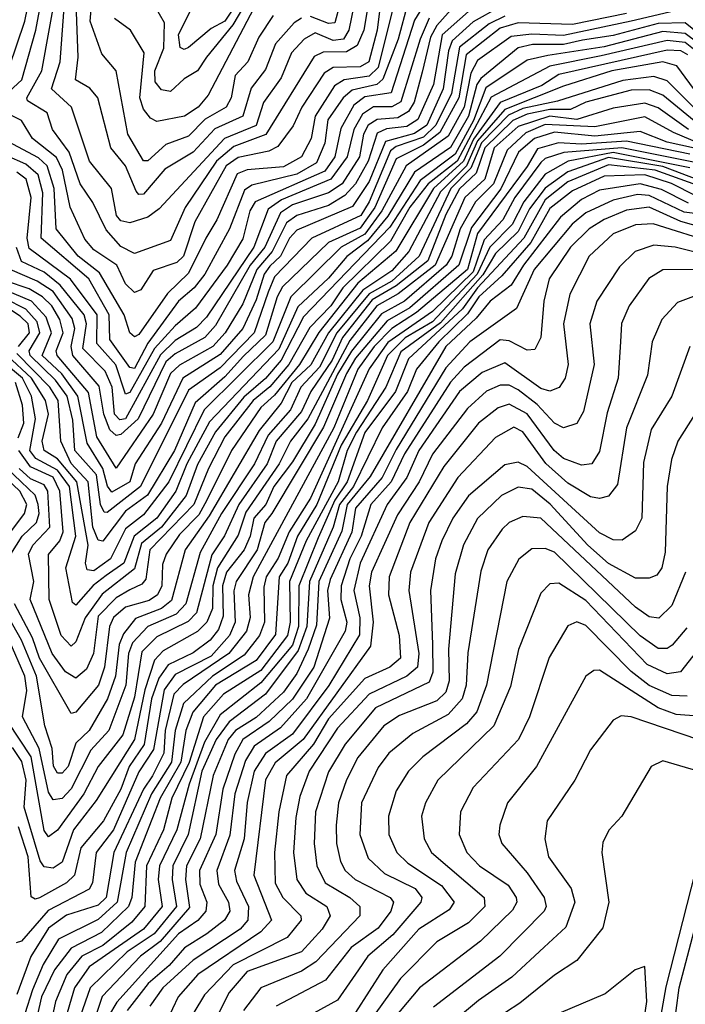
# Model space of a CAD drawing. Extents: x 1308313 to 1441400, y 959662 to 1036319.
# Tile 573 of 656: x 1417551 to 1419025, y 978229 to 980408. Entities that reach past the tile are written whole.
import ezdxf

# ---------------------------------------------------------------- set-up
doc = ezdxf.new("R2010")
doc.units = 0

msp = doc.modelspace()

# ---------------------------------------------------------------- linework, layer by layer
at = {"layer": '0CON10XD'}
for points in [[(1417519, 980241), (1417556.1, 980275), (1417586.6, 980385), (1417605.4, 980485)], [(1417527.7, 980302.3), (1417562.5, 980405), (1417578.8, 980485)], [(1418326.2, 980465), (1418312.8, 980385), (1418298.5, 980351.5), (1418275, 980337.2), (1418223.3, 980336.7), (1418203.3, 980326.7), (1418096.1, 980153.9), (1418025, 980127.7), (1417986.9, 980095), (1417917.7, 979992.3), (1417885, 979919.8), (1417805, 979890.9), (1417775, 979906.6), (1417742.9, 979942.9), (1417713.3, 980003.3), (1417685, 980044.8), (1417660.4, 980115), (1417624, 980165), (1417612, 980202), (1417568.7, 980228.7), (1417567.2, 980235), (1417600, 980295), (1417632.4, 980475)], [(1418112.4, 980417.6), (1418080.6, 980369.4), (1418056, 980315), (1418028.5, 980285), (1418019.4, 980235), (1418008.3, 980215), (1417962.1, 980187.9), (1417925, 980150.2), (1417875, 980132.2), (1417835, 980095.8), (1417825, 980095.6), (1417790.8, 980155), (1417764.9, 980294.9), (1417732.6, 980332.6), (1417707.4, 980405), (1417714.1, 980485)], [(1418075, 980484.5), (1418023.2, 980396.8), (1417964.8, 980325.2), (1417944.7, 980295.3), (1417915, 980277.6), (1417885, 980249.5), (1417865, 980253.4), (1417851.1, 980271.1), (1417850.3, 980295), (1417870.2, 980345), (1417871.6, 980401.6), (1417849.4, 980439.4)], [(1418060.5, 980489.5), (1418005.3, 980404.7), (1417975, 980388.9), (1417925, 980347), (1417915, 980342), (1417906.4, 980346.4), (1417902.7, 980375), (1417937.4, 980445)], [(1418271.2, 980485), (1418248.7, 980401.3), (1418235, 980399.6), (1418194.7, 980415.3)], [(1418462.2, 980467.8), (1418425, 980407.4), (1418373.6, 980246.5), (1418315, 980237.3), (1418290.9, 980219.1), (1418262.5, 980167.5), (1418249, 980105), (1418226.8, 980073.2), (1418072.3, 980005), (1418060.6, 979985), (1418045, 979923.4), (1418010.8, 979865), (1417940.2, 979769.8), (1417895, 979730.8), (1417849.9, 979680.1), (1417795, 979583.3), (1417785, 979579.7), (1417764.1, 979644.1), (1417721.6, 979691.5), (1417722.9, 979755), (1417663.9, 979833.9), (1417571.7, 979901.7), (1417567.7, 979925), (1417576.8, 980015), (1417565.1, 980055.1), (1417545, 980070.8)], [(1418296.4, 980465), (1418280.2, 980385), (1418267.9, 980365), (1418245, 980362.4), (1418205, 980379.4), (1418181.3, 980365), (1418153.3, 980335), (1418130.2, 980279.8), (1418090.9, 980225), (1418075, 980174.2), (1418004.5, 980145.5), (1417860.1, 979989.9), (1417835, 979971), (1417795, 979958.4), (1417775, 979963.1), (1417765.4, 979975), (1417754.6, 980034.6), (1417705.9, 980095), (1417665.9, 980215), (1417621.4, 980255), (1417640.5, 980315), (1417648.9, 980425)], [(1418085, 980463.9), (1417968.7, 980241.3), (1417946.5, 980215), (1417915.9, 980195), (1417855, 980182.9), (1417840.4, 980190.4), (1417825, 980210), (1417816.9, 980235), (1417826.5, 980335), (1417796.3, 980385), (1417761, 980411)], [(1418410.6, 980445), (1418388.8, 980365), (1418355, 980276.7), (1418341.6, 980265), (1418287.5, 980252.5), (1418267.3, 980235), (1418233.7, 980186.3), (1418226.9, 980135), (1418208.3, 980091.7), (1418165, 980066.1), (1418065, 980042.2), (1418048.7, 980031.3), (1418015.8, 979945), (1417960.9, 979845), (1417937.7, 979815), (1417903, 979785), (1417835, 979692.1), (1417805, 979636.5), (1417795, 979638.3), (1417750.6, 979700.6), (1417749.2, 979755), (1417704.1, 979835), (1417598.7, 979925), (1417602.5, 980025), (1417591.9, 980065), (1417565, 980088.8), (1417476.9, 980126.9)], [(1418613.8, 980436.2), (1418555, 980403.3), (1418508.7, 980361.3), (1418500.4, 980339.6), (1418488.7, 980255), (1418452.5, 980175), (1418425, 980156.5), (1418361, 980139), (1418325, 980050.3), (1418288.2, 979995), (1418165, 979942.1), (1418148.5, 979925), (1418128.9, 979885), (1418105, 979862.4), (1418092.3, 979845), (1418075, 979788.3), (1418045.4, 979725), (1417995, 979667.3), (1417912.2, 979615), (1417864.7, 979515.3), (1417806.5, 979425), (1417794.9, 979385), (1417755, 979362.3), (1417745.4, 979375.4), (1417734.8, 979414.8), (1417700.8, 979470.8), (1417680.1, 979575), (1417644.7, 979624.7), (1417600.9, 979665), (1417621.6, 979715), (1417609.6, 979749.6), (1417577.4, 979785), (1417505, 979815.3)], [(1418349.8, 980445), (1418342.6, 980385), (1418324.4, 980315), (1418305, 980303.9), (1418245, 980302.5), (1418225, 980289.8), (1418175.8, 980215), (1418156.5, 980173.5), (1418122.4, 980127.6), (1418102.7, 980117.3), (1418035, 980103), (1418008, 980085), (1417939, 979961), (1417914.1, 979885), (1417898.9, 979871.1), (1417846.9, 979853.1), (1417819.4, 979810.6), (1417805, 979804.1), (1417785, 979823.8), (1417765.8, 979865), (1417715, 979898.6), (1417695, 979922.6), (1417663, 979993), (1417645.6, 980075), (1417632.9, 980102.9), (1417579.4, 980145), (1417554.8, 980185), (1417515, 980204.9)], [(1418565, 980444.2), (1418486.9, 980375), (1418467.2, 980265), (1418432.8, 980187.2), (1418408.4, 980171.6), (1418363.1, 980166.9), (1418342.6, 980157.4), (1418322.6, 980095), (1418294.7, 980045.3), (1418270.8, 980019.2), (1418235, 979997), (1418165, 979974.6), (1418141.6, 979958.4), (1418110.2, 979895), (1418076, 979855), (1418045, 979779), (1418005.8, 979715), (1417978.8, 979685), (1417905, 979643.4), (1417885, 979625.1), (1417846.3, 979535), (1417765, 979415.9), (1417721.7, 979485), (1417703.3, 979583.3), (1417633.9, 979665), (1417631.9, 979675), (1417647, 979715), (1417639.6, 979745), (1417622, 979775), (1417601.8, 979795), (1417572.2, 979812.2), (1417519.9, 979829.9)], [(1419015, 980430.5), (1418905, 980405), (1418755, 980373.2), (1418685, 980376.5), (1418639, 980371), (1418565, 980318), (1418550, 980290), (1418535, 980214.4), (1418499.5, 980150.5), (1418406.6, 980085), (1418352.7, 979985), (1418315, 979933.8), (1418263.1, 979905), (1418151.4, 979795), (1418111.6, 979695), (1417959.9, 979545), (1417881.2, 979385), (1417825, 979312.3), (1417785, 979281.4), (1417752.5, 979215), (1417715, 979188.6), (1417700.3, 979190.3), (1417696.5, 979205), (1417702.4, 979245), (1417677.6, 979385), (1417635, 979436.1), (1417604.9, 979455), (1417600.8, 979475), (1417614.9, 979535), (1417608, 979565), (1417577.5, 979615), (1417523.2, 979665)], [(1418380.2, 980445), (1418345, 980302.6), (1418325, 980283.6), (1418269.5, 980275), (1418248.3, 980261.7), (1418205.6, 980195), (1418196.8, 980145), (1418175.4, 980105), (1418135, 980082.7), (1418055, 980075.7), (1418032.7, 980067.3), (1417987.6, 979965), (1417962.9, 979925), (1417925, 979847.1), (1417878, 979802), (1417815, 979711.6), (1417805, 979706.2), (1417794.9, 979714.9), (1417782.1, 979755), (1417727.9, 979847.9), (1417680.7, 979885), (1417631.8, 979945), (1417627.6, 980035), (1417611.7, 980085), (1417592.7, 980102.7), (1417525, 980138.5)], [(1418512.7, 980437.3), (1418474.7, 980395.3), (1418460.4, 980369.6), (1418442, 980292), (1418424.3, 980225.7), (1418412.3, 980205), (1418388.6, 980191.4), (1418342.4, 980187.6), (1418322.9, 980175), (1418312.6, 980155), (1418303.5, 980105), (1418265, 980045), (1418235, 980025.3), (1418155, 979998.5), (1418128.9, 979981.1), (1418094, 979905), (1418061.7, 979865), (1417985, 979731.4), (1417961, 979705), (1417895, 979668.5), (1417875, 979650.6), (1417813.6, 979525), (1417775, 979489.9), (1417765, 979487.6), (1417750.5, 979500.5), (1417737.1, 979535), (1417726.8, 979596.8), (1417669, 979665), (1417665.4, 979685), (1417673.1, 979725), (1417667.2, 979747.2), (1417625, 979807), (1417589.6, 979829.6), (1417530.2, 979855)], [(1418625, 980416.2), (1418591, 980399), (1418525, 980347.6), (1418507, 980245), (1418472.5, 980175), (1418445, 980148.1), (1418385, 980127.7), (1418372.3, 980117.7), (1418325.2, 980004.8), (1418306.1, 979975), (1418197.8, 979925), (1418115, 979839), (1418101.5, 979805), (1418070.4, 979715), (1417995, 979637.5), (1417925, 979588.4), (1417818.6, 979375), (1417745, 979317.1), (1417738.4, 979318.4), (1417730.2, 979335), (1417721.1, 979401.1), (1417673, 979455), (1417668.4, 979521.6), (1417655.9, 979575), (1417630.5, 979610.5), (1417574.1, 979665), (1417571.8, 979675), (1417595.9, 979715), (1417589.7, 979739.7), (1417565, 979767.8), (1417470.6, 979815)], [(1418458, 980412), (1418437.7, 980365), (1418395, 980226.2), (1418375, 980215.3), (1418334.3, 980215.7), (1418310.5, 980199.5), (1418291.1, 980165), (1418276.1, 980105), (1418240.3, 980055), (1418130.5, 980009.5), (1418101.1, 979988.9), (1418069.8, 979905), (1417965, 979750.1), (1417942.9, 979727.1), (1417895, 979698.1), (1417863.2, 979666.8), (1417785, 979524.5), (1417772.5, 979522.5), (1417761.1, 979535), (1417755.8, 979595), (1417740.3, 979630.3), (1417690.7, 979680.7), (1417699, 979735), (1417693.5, 979755), (1417640.7, 979820.7), (1417605, 979849.8), (1417555, 979873.3), (1417544.3, 979904.3)], [(1418895, 980421.7), (1418775, 980397.5), (1418655, 980401.4), (1418615, 980389.5), (1418539.5, 980330.5), (1418523.5, 980235), (1418481.5, 980158.5), (1418445, 980130.2), (1418385, 980100), (1418337.7, 979992.3), (1418305, 979946.6), (1418235.1, 979915), (1418133, 979817), (1418120.9, 979795), (1418095, 979710.1), (1418046.6, 979663.4), (1418005, 979617.7), (1417939.6, 979560.4), (1417894, 979455), (1417833.8, 979356.1), (1417785, 979320.2), (1417735, 979253.7), (1417725, 979256.2), (1417712.9, 979285), (1417703, 979385), (1417665, 979426.2), (1417642.3, 979475), (1417636.2, 979565), (1417617.7, 979595), (1417545, 979669.6)], [(1418175, 980411.9), (1418159, 980401), (1418117.2, 980355), (1418095, 980297.7), (1418063.5, 980256.5), (1418045.2, 980194.8), (1417983.4, 980166.6), (1417934.9, 980115), (1417872.6, 980077.4), (1417825, 980022.4), (1417815, 980021.7), (1417808.6, 980028.6), (1417785.1, 980085.1), (1417752.8, 980125), (1417724.1, 980235), (1417706.6, 980256.6), (1417674.4, 980275), (1417680.4, 980325), (1417676.6, 980425)], [(1419095, 980344.6), (1419025, 980401.6), (1418965, 980400), (1418865, 980373.4), (1418797.2, 980362.8), (1418755, 980353.2), (1418686.6, 980353.4), (1418655, 980345.7), (1418572.1, 980277.9), (1418563.6, 980265), (1418545, 980194.7), (1418505, 980125.5), (1418425, 980071.1), (1418366.4, 979973.6), (1418321.1, 979918.9), (1418275.7, 979884.3), (1418235, 979836.1), (1418167.1, 979772.9), (1418125, 979678.9), (1417971.7, 979518.3), (1417921.1, 979425), (1417896.7, 979365), (1417854.6, 979305), (1417804.6, 979265.4), (1417781.4, 979205), (1417742.3, 979177.7), (1417713.8, 979156.2), (1417675, 979112.5), (1417668.1, 979118.1), (1417653.4, 979195), (1417675.3, 979264.7), (1417661, 979375), (1417635, 979411.4), (1417586.7, 979436.7), (1417573.5, 979455), (1417585.9, 979525), (1417577, 979575), (1417557.4, 979615), (1417512.4, 979652.4)], [(1419082.6, 980335), (1419025, 980377.6), (1418975, 980382.2), (1418845, 980347.9), (1418720.6, 980329.4), (1418675, 980318.9), (1418582.9, 980257.1), (1418556.2, 980185), (1418515, 980110.3), (1418437.7, 980052.3), (1418371, 979949), (1418179.7, 979750.3), (1418130.4, 979655), (1418095, 979613.8), (1418047.4, 979572.6), (1417984.3, 979495.7), (1417945, 979423.9), (1417919.9, 979355), (1417865, 979285.2), (1417821.1, 979248.9), (1417805, 979193), (1417733.6, 979136.4), (1417695.8, 979084.2), (1417675, 979030.9), (1417665, 979021.3), (1417642.6, 979045), (1417616, 979125), (1417615, 979224.4), (1417640.2, 979255), (1417647.1, 979275), (1417640.1, 979365), (1417625, 979395.4), (1417575, 979418.4), (1417549, 979455)], [(1419065.5, 980325), (1419025, 980357.7), (1418985, 980362.5), (1418838.5, 980328.5), (1418724.9, 980305.1), (1418595, 980236.5), (1418519.8, 980095), (1418455.3, 980045), (1418415, 979993.5), (1418372.2, 979917.8), (1418266.5, 979815), (1418240.2, 979775), (1418193.4, 979726.6), (1418146.9, 979645), (1418105, 979595.5), (1418067.7, 979565), (1418005.5, 979485), (1417969, 979415), (1417936.8, 979335), (1417839.5, 979235), (1417830.3, 979169.7), (1417821.3, 979158.7), (1417795, 979146.6), (1417765, 979128.2), (1417725, 979088.2), (1417714.7, 979005.3), (1417699.3, 978970.7), (1417675, 978950.6), (1417652.8, 978965), (1417623, 979005), (1417574, 979125), (1417582.1, 979165), (1417570.2, 979225), (1417580.4, 979245), (1417617.6, 979285), (1417613.1, 979365), (1417605, 979378.4), (1417575, 979392.2), (1417549.8, 979415)], [(1419030.5, 980330.5), (1419015, 980339), (1418985, 980341), (1418745, 980286.7), (1418707.4, 980262.6), (1418614.9, 980225.1), (1418556, 980144), (1418534, 980095), (1418467.7, 980035), (1418384.3, 979895.7), (1418299.5, 979825), (1418213.8, 979716.2), (1418170.7, 979645), (1418115, 979577.4), (1418085, 979550.2), (1418020.1, 979455), (1417965.3, 979344.7), (1417947.6, 979312.4), (1417905, 979269.1), (1417875.7, 979225), (1417867.5, 979202.5), (1417865.7, 979155), (1417856.3, 979135), (1417837.4, 979122.6), (1417785, 979107.8), (1417758.8, 979085), (1417750, 979065), (1417739.2, 978975), (1417725.6, 978935), (1417675, 978875.5), (1417665, 978872.2), (1417594.7, 978995), (1417579.7, 979039.7), (1417539.9, 979115)], [(1419074, 980214), (1419006, 980306), (1418975, 980315.1), (1418862, 980295), (1418755, 980261), (1418625, 980209.4), (1418565, 980140.2), (1418540.1, 980085), (1418482.8, 980027.2), (1418412.5, 979895), (1418375, 979852.3), (1418310.7, 979809.3), (1418235, 979715), (1418195.4, 979644.6), (1418153.4, 979605), (1418130.4, 979559.6), (1418081.1, 979498.9), (1417970.4, 979310.4), (1417917.3, 979235), (1417887.2, 979122.8), (1417865.4, 979105), (1417807.3, 979082.7), (1417780.8, 979049.2), (1417771, 979025), (1417763.2, 978955), (1417745.3, 978904.7), (1417705, 978835.2), (1417675, 978807), (1417658.3, 978755), (1417645, 978740.6), (1417635, 978740.7), (1417625.8, 978755.8), (1417623.2, 978795), (1417606.4, 978845), (1417588.1, 978955), (1417554.8, 979034.8), (1417503.4, 979125)], [(1419072.5, 980185), (1418985, 980272.7), (1418955, 980282.8), (1418886.4, 980273.6), (1418741.8, 980228.2), (1418665, 980211.6), (1418633.4, 980196.6), (1418574, 980136), (1418550.4, 980079.6), (1418506.1, 980035), (1418435.4, 979885), (1418375, 979829.5), (1418325, 979801.8), (1418253.1, 979715), (1418215, 979638.8), (1418173.4, 979595), (1418150.6, 979545), (1418101.4, 979488.6), (1418070.8, 979425), (1417997.6, 979315), (1417950.8, 979229.2), (1417919.2, 979115), (1417897.2, 979092.7), (1417834.9, 979065), (1417800.9, 979029.1), (1417791.9, 979005), (1417785.9, 978935), (1417748.1, 978835), (1417708.9, 978791.1), (1417665, 978705.7), (1417645, 978684.5), (1417625, 978681.6), (1417615, 978698.6), (1417594.3, 978795), (1417557.2, 978865), (1417566.8, 978923.2), (1417562.4, 978955), (1417528, 979035)], [(1419061.2, 980171.2), (1418975, 980240.9), (1418945, 980253.3), (1418905, 980252.1), (1418804.4, 980225.6), (1418770.5, 980209.5), (1418725, 980209.2), (1418675, 980198.9), (1418643.1, 980185), (1418581, 980125), (1418561.6, 980068.4), (1418525, 980033.9), (1418495, 979977.4), (1418455.2, 979874.8), (1418385, 979818.9), (1418331.9, 979788.1), (1418265.8, 979705), (1418243, 979655), (1418195.8, 979585), (1418175, 979541.2), (1418119.2, 979475), (1418098.8, 979425), (1418036, 979335), (1418004.3, 979265.7), (1417976.2, 979223.8), (1417942.6, 979095), (1417924, 979076), (1417855, 979042), (1417821.2, 979008.8), (1417805, 978908.8), (1417779.8, 978825), (1417725, 978754.9), (1417693.1, 978695), (1417635, 978614.6), (1417615, 978599.8), (1417605, 978613.3), (1417576.4, 978776.4), (1417525.1, 978855)], [(1419031.8, 980165), (1418965, 980213), (1418935, 980223.2), (1418865, 980212.4), (1418785, 980187.1), (1418725, 980194.7), (1418655, 980172.1), (1418602, 980125), (1418581.1, 980055), (1418537, 980015), (1418471.3, 979865), (1418388.8, 979801.2), (1418341.8, 979775), (1418282.1, 979697.9), (1418189, 979525), (1418150.8, 979475), (1418125.3, 979425), (1418052.1, 979318), (1418035, 979267.6), (1417988.8, 979195), (1417978.9, 979155), (1417978, 979105), (1417965.6, 979075), (1417945, 979053.8), (1417868.7, 979011.3), (1417849.2, 978990.8), (1417828.4, 978925), (1417805, 978814.6), (1417720.3, 978679.7), (1417669.9, 978615), (1417645, 978543.7), (1417625, 978530.4), (1417605, 978533.2), (1417596.7, 978546.7), (1417561, 978665), (1417565.6, 978725), (1417556.1, 978766.1), (1417535, 978797)], [(1419175, 980084.2), (1418998.6, 980158.6), (1418935, 980193.4), (1418825, 980171.3), (1418715, 980176.6), (1418671.8, 980158.2), (1418630.2, 980119.8), (1418600.6, 980045), (1418560.2, 980005), (1418526.7, 979945), (1418507.8, 979885), (1418495.6, 979865), (1418403.5, 979785), (1418352.5, 979757.5), (1418285.6, 979674.4), (1418255, 979623.7), (1418205, 979513), (1418155, 979429.5), (1418113.5, 979375), (1418096.3, 979335), (1418069.8, 979305), (1418061.7, 979265), (1418048.4, 979235), (1418008.7, 979185), (1418000.4, 979155), (1418001.7, 979088.3), (1417991.3, 979058.7), (1417973.1, 979035), (1417935, 979006.7), (1417879.8, 978980.2), (1417859.2, 978950.8), (1417843.1, 978905), (1417826.4, 978803.6), (1417793.1, 978755), (1417775, 978705), (1417736.5, 978635), (1417686.2, 978575), (1417672.5, 978515), (1417655, 978497.8), (1417595, 978464.2), (1417585, 978461.4), (1417576.8, 978466.8), (1417570, 978555), (1417548.1, 978621.9)], [(1419045, 980124.1), (1418985, 980137.3), (1418925, 980161), (1418825, 980150.4), (1418735, 980159), (1418691.3, 980145), (1418655.7, 980115), (1418616.2, 980033.8), (1418551.8, 979948.2), (1418523.6, 979865), (1418415, 979770.6), (1418365, 979741.6), (1418295, 979659.3), (1418274.6, 979625), (1418223.8, 979506.2), (1418109.1, 979315), (1418093.9, 979295), (1418077, 979235), (1418030.2, 979165), (1418025.5, 979144.4), (1418028.4, 979075), (1418015.4, 979045), (1417975, 978999.2), (1417895, 978959.1), (1417870.7, 978925), (1417847, 978793), (1417815, 978743.2), (1417758.6, 978615), (1417720.5, 978565), (1417712.6, 978497.4), (1417705, 978483.5), (1417613.8, 978436.2), (1417555, 978368.7), (1417542.9, 978365)], [(1419035, 980111), (1418895, 980139.5), (1418795, 980132.9), (1418744.2, 980135.8), (1418697.8, 980122.2), (1418675, 980083.5), (1418564.8, 979935), (1418542.9, 979855), (1418429.5, 979760.5), (1418374.9, 979725), (1418335.7, 979685), (1418299.5, 979635), (1418246.5, 979505), (1418068.2, 979175), (1418058, 979135), (1418061.6, 979085), (1418053.4, 979055), (1418014.1, 979005), (1417913.3, 978936.7), (1417892.4, 978915), (1417873.5, 978835), (1417870, 978785), (1417845, 978734.5), (1417824.9, 978705.1), (1417759.3, 978565), (1417742.5, 978465), (1417725, 978448.5), (1417655, 978425.8), (1417615, 978397.4), (1417575.8, 978334.3), (1417545, 978250.6)], [(1419042.9, 980092.9), (1418884.7, 980124.7), (1418756, 980114), (1418715, 980100.9), (1418705, 980092), (1418647.8, 980015), (1418621, 979965), (1418579.3, 979920.7), (1418555, 979850), (1418465, 979762.7), (1418366.2, 979693.8), (1418324.6, 979635.4), (1418195, 979349.4), (1418147.7, 979275), (1418123.7, 979216.3), (1418096.8, 979175), (1418091.8, 979151.8), (1418092.9, 979075), (1418082.2, 979045), (1418048.4, 979001.6), (1417977.8, 978955), (1417914.1, 978895), (1417895.6, 978835), (1417886.9, 978765), (1417843.2, 978695), (1417787.1, 978565), (1417767.2, 978455), (1417725, 978416.8), (1417637.3, 978372.7), (1417603.3, 978316.7), (1417579.1, 978260.9)], [(1419035, 980080.3), (1418865, 980114.3), (1418765.8, 980095), (1418715, 980066), (1418667.1, 980005), (1418641.9, 979955), (1418591.8, 979905), (1418564.2, 979845), (1418465, 979739.2), (1418405, 979704.3), (1418365.3, 979665), (1418321.6, 979565), (1418263.2, 979466.8), (1418209.2, 979335), (1418166.4, 979265), (1418144.8, 979205), (1418125.4, 979175), (1418117.6, 979047.6), (1418075, 978989.6), (1417984.9, 978935), (1417934.2, 978875.8), (1417919.3, 978835), (1417907.6, 978765), (1417861.8, 978685), (1417806.8, 978543.2), (1417799.2, 978465), (1417792, 978445), (1417731.9, 978388.1), (1417665, 978353.3), (1417628.1, 978305), (1417599.6, 978245), (1417576.3, 978145)], [(1419135, 980022.9), (1418975, 980083.4), (1418855, 980102.9), (1418765, 980071.5), (1418714.3, 980035.7), (1418680.3, 979989.7), (1418655, 979939.8), (1418605, 979890.7), (1418576.6, 979843.4), (1418482.7, 979737.3), (1418395, 979673.1), (1418361.5, 979595), (1418296.6, 979495), (1418275.9, 979455), (1418256.2, 979385), (1418185.2, 979255), (1418148.5, 979165), (1418149.8, 979075), (1418144.4, 979045), (1418085, 978967.4), (1418002.1, 978915), (1417958.2, 978865), (1417926.2, 978763.8), (1417888.2, 978685), (1417869.5, 978615), (1417831.7, 978535), (1417828.5, 978445), (1417799.6, 978410.3), (1417735, 978359.1), (1417688.3, 978335), (1417655.5, 978294.5), (1417630.5, 978235), (1417611.3, 978145)], [(1419292.5, 979955), (1418958.2, 980075), (1418855, 980087.3), (1418765, 980049.4), (1418715, 980009.6), (1418667.1, 979925), (1418564.8, 979815), (1418531.5, 979768.5), (1418412.3, 979657.7), (1418383.2, 979585), (1418315, 979494.4), (1418276.4, 979385), (1418248.7, 979345), (1418211.7, 979261.7), (1418169.5, 979155), (1418168.6, 979065), (1418155, 979023.9), (1418085, 978940.5), (1417995, 978869.8), (1417960.6, 978809.4), (1417926, 978716), (1417899.2, 978615), (1417861, 978535), (1417857.7, 978505), (1417866.2, 978445), (1417825, 978394.9), (1417705, 978311.4), (1417672.3, 978265), (1417649, 978185)], [(1419048.3, 980018.3), (1418994.3, 980045.7), (1418935, 980064.6), (1418845, 980062.3), (1418775, 980029.7), (1418725, 979990.1), (1418683.1, 979915), (1418619, 979841), (1418567.9, 979795), (1418542.7, 979757.3), (1418479.1, 979695), (1418429.8, 979635), (1418409.7, 979585), (1418353.5, 979505), (1418290.3, 979375), (1418259.2, 979335), (1418245.2, 979285), (1418192.8, 979165), (1418186.8, 979065), (1418167.9, 979012.1), (1418095, 978915), (1418015, 978854.4), (1417986.3, 978815), (1417954.6, 978745), (1417924.1, 978605), (1417890.2, 978535), (1417888.6, 978505), (1417898, 978445), (1417848.5, 978385), (1417789.3, 978345), (1417707.1, 978265), (1417679.3, 978185)], [(1419031.9, 980001.9), (1418972.5, 980032.5), (1418925, 980044.8), (1418835, 980031), (1418795, 980010.1), (1418748.9, 979971.1), (1418666.4, 979865), (1418639.4, 979820.6), (1418592.8, 979785), (1418562.2, 979747.8), (1418494.7, 979685), (1418327.1, 979397.1), (1418276.1, 979335), (1418264.1, 979275.9), (1418213.3, 979165), (1418208.3, 979068.3), (1418189.9, 979015), (1418165, 978960.8), (1418135, 978919.6), (1418075, 978863.7), (1418028.9, 978835), (1418012.8, 978815), (1417979.2, 978735), (1417950.4, 978595), (1417920.6, 978535), (1417918.5, 978505), (1417927.1, 978443), (1417862, 978368), (1417818.3, 978335), (1417733.8, 978246.2), (1417707.8, 978167.8)], [(1419081, 979975), (1419022.5, 979982.6), (1418945, 980019.3), (1418919, 980021), (1418865, 980008.9), (1418805, 979981), (1418774.6, 979955.4), (1418690, 979855), (1418651.2, 979768.8), (1418547.5, 979695), (1418495, 979637.6), (1418385, 979456.7), (1418354, 979395), (1418295, 979327.1), (1418286.3, 979273.7), (1418238.9, 979168.9), (1418232.4, 979145), (1418236.8, 979083.2), (1418202.2, 978975), (1418155, 978904.4), (1418103.7, 978855), (1418045.1, 978815), (1418027.7, 978782.3), (1418000.8, 978705), (1417985.5, 978605), (1417949.5, 978525), (1417949.8, 978495), (1417965.4, 978454.6), (1417963.2, 978435), (1417945.8, 978414.2), (1417903, 978385), (1417766.3, 978233.7), (1417747.7, 978202.3)], [(1419175, 979916.5), (1419015, 979961.7), (1418945, 979993.5), (1418895, 979986.8), (1418845, 979966.2), (1418812.1, 979945), (1418770.9, 979905), (1418723.8, 979835), (1418711.6, 979785), (1418705.4, 979704.6), (1418691.6, 979678.4), (1418675, 979676.5), (1418635, 979697.6), (1418615, 979699.8), (1418535, 979639.2), (1418505, 979605.6), (1418402.9, 979447.1), (1418373.6, 979385), (1418328.4, 979335), (1418307.1, 979265), (1418282.1, 979215), (1418262.6, 979155), (1418262.2, 979125), (1418275.4, 979075), (1418271.6, 979055), (1418186, 978905), (1418128.9, 978841.1), (1418069.9, 978800.1), (1418051.2, 978768.8), (1418027.4, 978695), (1418016.5, 978603.5), (1417987.5, 978525), (1417991.6, 978495), (1418013.1, 978455), (1418016.7, 978435), (1418004.8, 978415), (1417965.1, 978384.9), (1417916.3, 978353.7), (1417882.4, 978315), (1417835.4, 978275), (1417789.3, 978215)], [(1419095, 979912.5), (1418953.8, 979956.2), (1418915, 979954), (1418865, 979934.3), (1418812.2, 979885), (1418769, 979801), (1418755.4, 979735), (1418765.8, 979645), (1418758.7, 979615), (1418745.7, 979594.3), (1418725, 979586.3), (1418705, 979591.7), (1418625, 979649), (1418575, 979627.7), (1418525, 979585.4), (1418435.2, 979455), (1418408.5, 979395), (1418364.7, 979335), (1418305, 979205.5), (1418291, 979145), (1418304.5, 979084.5), (1418303.2, 979046.8), (1418235.7, 978934.3), (1418155, 978827), (1418095, 978783.7), (1418070.4, 978745), (1418054.5, 978675.5), (1418048.2, 978595), (1418026.6, 978525), (1418031.1, 978501.1), (1418057.4, 978445), (1418056.6, 978415), (1418039.4, 978395), (1417935, 978326.8), (1417867.9, 978265), (1417839.5, 978225)], [(1419205, 979854.9), (1419002.5, 979905), (1418955, 979908.9), (1418914.2, 979895), (1418879.1, 979860.9), (1418828.8, 979785), (1418813.2, 979735), (1418823.5, 979645), (1418799.3, 979540.7), (1418785, 979514.2), (1418755, 979504.8), (1418735, 979515.5), (1418696.8, 979556.8), (1418655, 979589.3), (1418635, 979599.6), (1418615, 979599.5), (1418585, 979585.9), (1418542.4, 979547.6), (1418465, 979446.7), (1418435.6, 979385), (1418387.5, 979312.5), (1418330.4, 979185), (1418325.1, 979154.9), (1418334, 979075), (1418328.1, 979021.9), (1418179, 978815), (1418116.6, 978763.4), (1418095, 978725.8), (1418069.3, 978515), (1418108.9, 978415), (1418085, 978389), (1417945.7, 978295), (1417902, 978245), (1417864.3, 978165.7)], [(1419044.4, 979855.6), (1418975, 979854.5), (1418944.4, 979835.6), (1418900.8, 979775), (1418884, 979736), (1418881.2, 979695)], [(1419055, 979799.7), (1419007.8, 979782.2), (1418973.3, 979745), (1418951.7, 979695), (1418941.3, 979621.3), (1418895.1, 979504.9), (1418875, 979379.5), (1418855, 979353.8), (1418835, 979348.4), (1418815, 979351.8), (1418765, 979382.7), (1418716.1, 979426.1), (1418665, 979496), (1418645, 979506), (1418605, 979483.7), (1418521.4, 979395), (1418457.4, 979295), (1418416.3, 979185), (1418412.4, 979145), (1418434.9, 979005.1), (1418431.6, 978975), (1418408.6, 978955), (1418325, 978915.5), (1418255, 978840.3), (1418192, 978745), (1418171.3, 978688.7), (1418162.4, 978642.4), (1418157.5, 978565), (1418164.9, 978504.9), (1418184.5, 978474.5), (1418231, 978445), (1418238.8, 978425), (1418221.2, 978395), (1418175, 978345.1), (1418055, 978301.6), (1418015.1, 978254.9), (1417984.9, 978195)], [(1417548.1, 979685), (1417573.1, 979715), (1417569.8, 979735), (1417552.2, 979752.2), (1417497.3, 979787.3)], [(1418881.2, 979695), (1418876.1, 979615), (1418851.9, 979538.1), (1418835, 979452.5), (1418817.9, 979425), (1418795, 979422.5), (1418755, 979437.3), (1418734.7, 979455), (1418675, 979535.6), (1418635, 979557.1), (1418610.7, 979549.3), (1418567.3, 979515), (1418490.4, 979419.6), (1418415.3, 979295), (1418369.2, 979175), (1418367.6, 979135), (1418391.6, 979045), (1418394.1, 978995), (1418370.5, 978975), (1418315, 978949.7), (1418235, 978860.8), (1418201.9, 978805), (1418142.1, 978735), (1418124.9, 978655), (1418115.3, 978565), (1418117.1, 978497.1), (1418133.4, 978465), (1418173.9, 978425), (1418174.1, 978415), (1418143.6, 978376.4), (1418023.6, 978316.5), (1417960.2, 978249.8), (1417914.9, 978175)], [(1419034.7, 979685), (1418995.4, 979574.6), (1418949.1, 979500.9), (1418932.2, 979427.8), (1418928.8, 979305), (1418915, 979276.9), (1418885, 979256.5), (1418865, 979257.2), (1418835, 979272.1), (1418675, 979418.9), (1418655, 979429.1), (1418625, 979422.8), (1418545, 979354.1), (1418510.5, 979305), (1418485.6, 979255), (1418472.1, 979215), (1418460.9, 979145), (1418465.2, 979025)], [(1417547.5, 979482.5), (1417560.2, 979515), (1417557.4, 979555), (1417541.8, 979605)], [(1419096, 979614), (1419008.5, 979475), (1418994.5, 979435), (1418985.1, 979374.9), (1418980.7, 979229.3), (1418973.2, 979195), (1418961.6, 979178.4), (1418945, 979172.2), (1418915, 979172.3), (1418855, 979204.9), (1418809.3, 979245), (1418725.8, 979335.9), (1418685, 979368.8), (1418655, 979373.4), (1418617.7, 979355), (1418565, 979303.9), (1418534.1, 979245.9), (1418515, 979181.4), (1418500.7, 979015), (1418502, 978945), (1418495, 978920), (1418475, 978900.6), (1418392.1, 978867.9), (1418357.5, 978845), (1418300.1, 978775), (1418274.6, 978725.4), (1418256.8, 978675), (1418251.6, 978625), (1418252.3, 978585), (1418261.6, 978545), (1418271.5, 978525), (1418294, 978505), (1418371.7, 978465), (1418378.9, 978455), (1418372.7, 978435), (1418345, 978397.4), (1418285.1, 978354.9), (1418228, 978282), (1418119.2, 978225)], [(1417494.1, 979225), (1417561.9, 979315), (1417566.8, 979335), (1417551.7, 979365), (1417508.3, 979405)], [(1417531.5, 979225), (1417556.6, 979265), (1417588, 979295), (1417594.2, 979315), (1417592.3, 979335), (1417585.6, 979355.6), (1417523.3, 979415)], [(1419025.5, 979185.5), (1418995, 979111.6), (1418966.4, 979083.6), (1418945, 979086.6), (1418915, 979107.7), (1418705, 979304.8), (1418665, 979308.4), (1418635, 979295.6), (1418619.4, 979280.6), (1418587.8, 979235), (1418572.5, 979187.5), (1418543.5, 979006.5), (1418539.9, 978935), (1418530.9, 978905), (1418499.5, 978870.5), (1418421.7, 978828.3), (1418368.7, 978785), (1418345, 978753.1), (1418308.2, 978675), (1418304.3, 978605), (1418322.5, 978552.6), (1418358.7, 978518.7), (1418427, 978485), (1418441.7, 978465), (1418439.7, 978455), (1418377.6, 978382.4), (1418322.2, 978335), (1418301.6, 978305), (1418255, 978238), (1418165, 978188.8)], [(1419028.1, 979061.9), (1418996.2, 979023.8), (1418985, 979016.5), (1418965, 979016.3), (1418925, 979044.3), (1418735, 979229.6), (1418715, 979237.6), (1418685, 979236.7), (1418656, 979214), (1418629.8, 979165), (1418584.9, 978935.1), (1418563.5, 978876.5), (1418540.7, 978849.3), (1418443.4, 978776.6), (1418411.9, 978745), (1418385, 978701.2), (1418368, 978645), (1418368.8, 978605), (1418386.3, 978565), (1418410.9, 978541), (1418485, 978491.7), (1418513.4, 978455), (1418501.9, 978438.1), (1418434.8, 978395.2), (1418354.9, 978305.1), (1418295, 978210.4)], [(1419085.5, 979055), (1419014.7, 978965), (1418985, 978960.1), (1418940.8, 978980.8), (1418805, 979122.3), (1418745, 979161.2), (1418725, 979159.7), (1418705, 979139.1), (1418655.9, 979014.1), (1418638, 978932), (1418601.3, 978845), (1418477.1, 978725), (1418449.6, 978675), (1418440.8, 978645), (1418446.8, 978595), (1418462.9, 978565), (1418579.8, 978465), (1418581.4, 978445), (1418545, 978409.3), (1418475, 978367.4), (1418394, 978286), (1418315, 978176.2)], [(1419029.1, 978910.9), (1418995, 978912.3), (1418945, 978934.7), (1418905, 978965.3), (1418805, 979067.3), (1418785, 979075.6), (1418765, 979066.6), (1418723.7, 978996.3), (1418680, 978865), (1418655.9, 978815), (1418555, 978708.6), (1418526.9, 978655), (1418524.4, 978605), (1418541, 978565), (1418569, 978535), (1418632.4, 978492.4), (1418650.7, 978465), (1418652, 978455), (1418642.6, 978437.4), (1418571.5, 978368.5), (1418436.6, 978265), (1418335.1, 978144.9)], [(1418465.2, 979025), (1418466.2, 978963.8), (1418458.1, 978941.9), (1418338.7, 978885), (1418271.5, 978805), (1418235, 978743.7), (1418206.3, 978655), (1418202.9, 978585), (1418209.2, 978535), (1418227.7, 978497.7), (1418282.2, 978465), (1418304, 978445), (1418304.1, 978425), (1418207, 978323), (1418175, 978301.9), (1418085.1, 978264.9), (1418046.4, 978215)], [(1419053.7, 978866.3), (1419005, 978870), (1418965, 978884.7), (1418835, 978968.6), (1418822.6, 978967.4), (1418804.8, 978955.2), (1418695.1, 978754.9), (1418631.4, 978675), (1418614.2, 978625), (1418611.7, 978605), (1418618.8, 978585), (1418675, 978519.8), (1418712.5, 978465), (1418717, 978445), (1418712.5, 978435), (1418614, 978335), (1418467.5, 978222.5)], [(1419055, 978814), (1418904.8, 978865.2), (1418883, 978867), (1418865, 978857.9), (1418815, 978791.8), (1418780.3, 978725), (1418719.2, 978635), (1418713.8, 978595), (1418722.3, 978555), (1418772, 978485), (1418780.2, 978455), (1418760.4, 978399.6), (1418712.5, 978355), (1418641.2, 978288.8), (1418567.1, 978237.1), (1418468.7, 978155)], [(1418957.7, 978125), (1418982.7, 978267.3), (1419047.6, 978522.4), (1419068.4, 978561.6), (1419120.7, 978615), (1419102.7, 978715), (1419093, 978733), (1418975, 978767.7), (1418949.4, 978755), (1418884.5, 978645), (1418856, 978614), (1418842.7, 978587.3), (1418840, 978565), (1418855.6, 978455), (1418842.1, 978397.9), (1418785, 978326.1), (1418735, 978293.6), (1418658.8, 978231.2), (1418595, 978190.3)], [(1418998.3, 978165), (1419011.6, 978265), (1419077.3, 978515)], [(1418920.8, 978105), (1418939.9, 978235), (1418935, 978312.5), (1418914, 978305), (1418847.8, 978252.2), (1418745, 978208.1)], [(1417579.1, 978260.9), (1417562.4, 978207.6), (1417545.1, 978174.9)]]:
    msp.add_lwpolyline(points, dxfattribs=at)

doc.saveas('drawing.dxf')
